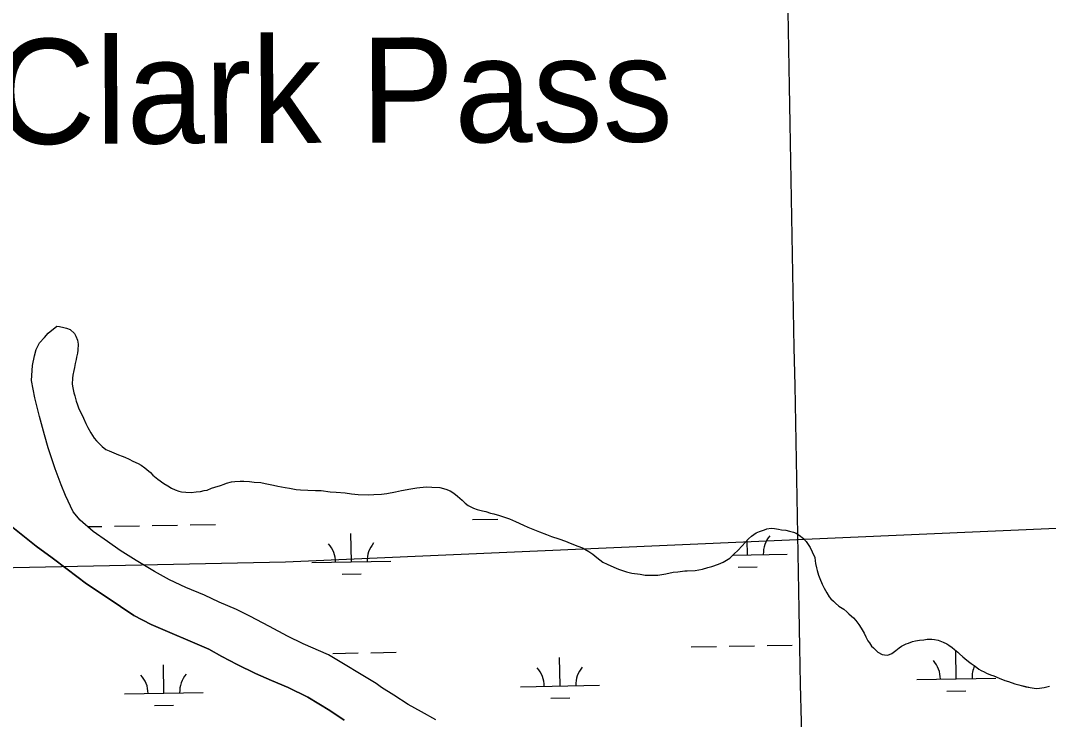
# Model space of a CAD drawing. Extents: x 3957609 to 3995875, y 234277 to 260273.
# Drawn here: x 3966061 to 3967363, y 247423 to 248308 of the extents above; entities that cross this region are included whole.
import ezdxf

# ---------------------------------------------------------------- set-up
doc = ezdxf.new("R2010")
doc.units = 0
for name, color, linetype in [('V-GRID-MAJR', 7, 'Continuous'), ('V-RIVR-IDEN', 7, 'Continuous'), ('V-TOPO-SHOR', 7, 'Continuous'), ('V-UTIL-LINE', 7, 'Continuous'), ('V-WETL-SWMP', 7, 'Continuous')]:
    doc.layers.add(name, color=color, linetype=linetype)

msp = doc.modelspace()

# ---------------------------------------------------------------- linework, layer by layer
at = {"layer": 'V-GRID-MAJR'}
msp.add_spline([(3967193.104, 239799.451), (3967136.284, 242827.44), (3967022.571, 248887.277), (3966908.859, 254947.105), (3966851.966, 257978.948)], degree=3, dxfattribs=at)
at = {"layer": 'V-TOPO-SHOR'}
for points in [[(3966587.115, 247422.164), (3966568.79, 247432.254), (3966552.141, 247441.458), (3966533.793, 247453.367), (3966518.352, 247463.191), (3966511.62, 247467.963), (3966451.101, 247504.54), (3966418.925, 247518.405), (3966399.387, 247528.178), (3966376.335, 247540.335), (3966351.599, 247553.383), (3966334.66, 247561.671), (3966312.851, 247571.264), (3966294.087, 247579.833), (3966270.302, 247589.858), (3966250.01, 247599.318), (3966230.917, 247610.158), (3966207.389, 247623.826), (3966187.511, 247636.628), (3966171.142, 247647.958), (3966153.087, 247660.782), (3966136.68, 247674.993), (3966127.906, 247685.504), (3966118.097, 247706.166), (3966112.471, 247719.75), (3966104.938, 247740.136), (3966096.273, 247766.578), (3966091.669, 247783.208), (3966085.015, 247806.487), (3966079.266, 247829.929), (3966075.207, 247851.875), (3966076.19, 247870.696), (3966078.615, 247883.318), (3966080.948, 247891.082), (3966085.24, 247899.628), (3966091.376, 247906.53), (3966096.167, 247911.746), (3966106.957, 247920.884)], [(3966106.957, 247920.884), (3966110.285, 247920.321), (3966116.034, 247919.185), (3966119.368, 247918.017), (3966123.917, 247916.262), (3966129.412, 247911.197), (3966130.962, 247907.896), (3966133.137, 247902.792), (3966134.102, 247897.973), (3966133.897, 247890.123), (3966133.336, 247886.494), (3966132.193, 247881.35), (3966131.626, 247878.325), (3966130.477, 247873.479), (3966129.334, 247868.335), (3966128.476, 247864.401), (3966127.337, 247858.652), (3966126.782, 247854.722), (3966126.573, 247847.173), (3966127.233, 247842.653), (3966128.818, 247836.333), (3966129.77, 247832.421), (3966131.667, 247825.503), (3966133.231, 247820.993), (3966135.101, 247816.187), (3966138.81, 247808.988), (3966140.983, 247804.185), (3966143.785, 247797.277), (3966146.257, 247792.477), (3966149.963, 247785.579), (3966154.571, 247778.997), (3966157.332, 247775.409), (3966161.916, 247770.936), (3966164.664, 247768.253), (3966169.235, 247764.688), (3966173.184, 247762.621), (3966179.25, 247760.282), (3966185.316, 247757.941), (3966189.869, 247755.883)], [(3966189.869, 247755.883), (3966193.203, 247754.718), (3966198.669, 247752.068), (3966203.226, 247749.709), (3966210.203, 247746.776), (3966213.851, 247744.707), (3966218.422, 247741.142), (3966221.164, 247739.061), (3966225.739, 247735.192), (3966228.797, 247731.909), (3966235.197, 247726.857), (3966242.81, 247721.518), (3966247.676, 247718.558), (3966252.54, 247715.599), (3966256.791, 247713.539), (3966261.643, 247711.786), (3966264.973, 247710.921), (3966270.412, 247710.385), (3966277.06, 247709.863), (3966283.688, 247710.85), (3966289.117, 247711.216), (3966293.629, 247712.48), (3966297.544, 247713.131), (3966302.951, 247715.31), (3966307.162, 247716.57), (3966314.377, 247719.072), (3966318.885, 247720.635)], [(3966318.885, 247720.635), (3966321.887, 247721.88), (3966328.207, 247723.465), (3966332.727, 247724.125), (3966339.362, 247724.508), (3966343.889, 247724.563), (3966351.141, 247724.049), (3966356.885, 247723.214), (3966365.341, 247722.714), (3966370.789, 247721.571), (3966377.447, 247720.144), (3966381.684, 247719.292), (3966387.134, 247717.848), (3966396.207, 247716.449), (3966401.654, 247715.308), (3966410.426, 247713.907), (3966415.863, 247713.371), (3966424.926, 247712.877), (3966434.59, 247712.392), (3966441.834, 247712.48), (3966453.323, 247710.809), (3966460.876, 247710.299), (3966472.355, 247709.533), (3966480.218, 247708.421), (3966488.678, 247707.618), (3966501.361, 247707.17), (3966508.601, 247707.561), (3966518.255, 247707.981), (3966524.887, 247708.665), (3966536.028, 247710.913), (3966543.855, 247712.519), (3966555.299, 247714.772), (3966563.131, 247716.074), (3966574.891, 247717.125), (3966582.136, 247716.912), (3966592.102, 247716.429), (3966599.981, 247714.11), (3966605.136, 247712.06), (3966610.002, 247709.103), (3966614.577, 247705.234), (3966620.371, 247700.475), (3966624.342, 247696.6), (3966628.3, 247693.63), (3966634.68, 247690.386), (3966639.532, 247688.635), (3966646.192, 247686.907), (3966650.431, 247685.752), (3966656.489, 247684.015), (3966660.731, 247682.858), (3966667.999, 247680.834), (3966672.846, 247679.384), (3966680.424, 247676.761), (3966688.014, 247673.23), (3966698.029, 247668.825), (3966703.495, 247666.177), (3966712.291, 247662.66), (3966718.355, 247660.319), (3966727.454, 247656.809), (3966733.523, 247654.167), (3966742.917, 247651.263), (3966751.404, 247648.349), (3966757.468, 247646.008), (3966767.173, 247642.203), (3966772.938, 247639.86), (3966780.844, 247635.127)], [(3966470.848, 247421.748), (3966452.951, 247434.12), (3966424.838, 247450.614), (3966400.262, 247463.056), (3966379.067, 247472.051), (3966358.788, 247480.601), (3966335.59, 247491.998), (3966316.046, 247502.378), (3966299.549, 247511.733), (3966226.505, 247543), (3966204.526, 247554.106), (3966170.72, 247577.208), (3966144.569, 247594.482), (3966120.222, 247612.996), (3966101.239, 247627.175), (3966080.729, 247642.246), (3966051.317, 247665.702)], [(3966780.844, 247635.127), (3966786.015, 247631.869), (3966791.196, 247627.705), (3966798.815, 247621.762), (3966804.281, 247619.114), (3966812.778, 247615.292), (3966818.543, 247612.947), (3966828.849, 247609.451), (3966835.511, 247607.723), (3966846.089, 247606.643), (3966852.139, 247605.511), (3966861.498, 247605.325), (3966868.138, 247605.404), (3966878.38, 247607.039), (3966887.714, 247608.964), (3966893.742, 247609.642), (3966902.481, 247610.957), (3966905.497, 247610.993), (3966915.756, 247611.419), (3966924.789, 247613.039), (3966931.71, 247614.936), (3966936.821, 247616.507), (3966945.239, 247619.327), (3966951.245, 247621.815), (3966959.331, 247627.046), (3966964.109, 247631.33), (3966970.675, 247637.445), (3966974.245, 247641.715), (3966979.606, 247647.515), (3966983.184, 247651.181), (3966987.065, 247654.548), (3966992.748, 247658.845), (3966997.254, 247660.711), (3967003.566, 247662.902), (3967006.572, 247663.842), (3967011.692, 247664.811), (3967015.921, 247664.561)], [(3967015.921, 247664.561), (3967021.369, 247663.42), (3967024.996, 247662.861), (3967030.438, 247662.324), (3967034.98, 247661.171), (3967040.129, 247659.726), (3967043.463, 247658.558), (3967047.415, 247656.193), (3967052.902, 247651.732), (3967056.271, 247647.849), (3967061.19, 247640.364), (3967063.974, 247634.963), (3967067.08, 247627.758), (3967067.736, 247623.539), (3967068.082, 247619.923), (3967069.352, 247614.807), (3967069.999, 247611.192), (3967071.881, 247605.48), (3967073.446, 247600.973), (3967076.55, 247593.766), (3967079.024, 247588.965), (3967082.418, 247582.971), (3967085.498, 247577.877), (3967087.64, 247575.489), (3967091.001, 247572.208), (3967093.444, 247569.824), (3967097.714, 247566.255), (3967103.801, 247562.104), (3967107.766, 247558.831), (3967110.209, 247556.447), (3967113.568, 247553.469), (3967116.007, 247551.386), (3967119.065, 247548.103), (3967123.052, 247543.02), (3967125.827, 247538.226), (3967129.526, 247531.93), (3967131.695, 247527.431), (3967134.474, 247522.333), (3967136.317, 247519.638), (3967139.084, 247515.446), (3967141.525, 247513.363), (3967144.278, 247510.379), (3967147.022, 247507.997), (3967152.492, 247505.046), (3967155.517, 247504.481), (3967159.75, 247503.928), (3967164.856, 247506.103), (3967169.941, 247509.787), (3967174.125, 247513.158), (3967177.117, 247515.309), (3967182.817, 247518.395), (3967185.821, 247519.337), (3967190.931, 247521.211), (3967194.542, 247522.161), (3967199.963, 247523.132), (3967205.39, 247523.503), (3967209.308, 247524.152), (3967215.343, 247524.228), (3967218.669, 247523.665), (3967223.511, 247522.819), (3967229.577, 247520.478), (3967234.431, 247518.424), (3967236.868, 247516.642), (3967241.13, 247513.677), (3967244.175, 247511.299)], [(3967244.175, 247511.299), (3967248.144, 247507.725), (3967250.583, 247505.642), (3967254.552, 247502.068), (3967256.995, 247499.683), (3967261.874, 247495.82), (3967265.222, 247493.444), (3967270.094, 247489.883), (3967274.969, 247486.319), (3967278.008, 247484.546), (3967281.651, 247482.778), (3967284.689, 247481.308), (3967289.843, 247479.258), (3967293.786, 247477.796), (3967300.765, 247474.863), (3967307.743, 247471.93), (3967312.59, 247470.48), (3967320.469, 247467.861), (3967325.62, 247466.415), (3967334.402, 247464.107), (3967340.15, 247462.968), (3967347.406, 247461.85), (3967351.931, 247462.208), (3967357.655, 247463.183), (3967361.267, 247463.83), (3967364.577, 247464.776)]]:
    msp.add_lwpolyline(points, dxfattribs=at)
at = {"layer": 'V-UTIL-LINE'}
msp.add_lwpolyline([(3961767.682, 245361.868), (3961943.705, 245468.964), (3965208.639, 247597.169), (3966396.749, 247622.307), (3967484.854, 247669.667), (3969697.646, 247716.332), (3970569.601, 248052.102), (3971717.759, 248552.062), (3975420.027, 250066.441), (3979384.42, 251663.69), (3984441.626, 253334.756), (3993476.194, 256555.397)], dxfattribs=at)
at = {"layer": 'V-WETL-SWMP'}
for p, q in [((3966633.784, 247675.62), (3966665.779, 247676.202)), ((3966146.193, 247666.754), (3966163.954, 247667.077)), ((3966179.951, 247667.368), (3966211.946, 247667.95)), ((3966227.943, 247668.24), (3966259.938, 247668.822)), ((3966275.935, 247669.113), (3966307.93, 247669.695)), ((3966480.14, 247622.076), (3966479.486, 247658.07)), ((3966981.965, 247631.2), (3966981.631, 247649.591)), ((3966963.592, 247630.866), (3967031.957, 247632.109)), ((3966430.148, 247621.167), (3966530.132, 247622.985)), ((3966468.423, 247606.429), (3966492.419, 247606.865)), ((3966970.248, 247615.554), (3966994.244, 247615.99)), ((3966910.668, 247514.453), (3966942.663, 247515.035)), ((3966958.66, 247515.326), (3966990.655, 247515.907)), ((3967006.652, 247516.198), (3967038.647, 247516.78)), ((3966456.835, 247506.201), (3966488.83, 247506.783)), ((3966504.827, 247507.074), (3966536.822, 247507.655)), ((3966744.476, 247464.993), (3966743.821, 247500.987)), ((3967246.301, 247474.118), (3967245.649, 247509.972)), ((3966242.651, 247455.869), (3966241.996, 247491.863)), ((3967196.309, 247473.209), (3967296.292, 247475.027)), ((3966694.484, 247464.084), (3966794.467, 247465.902)), ((3966192.659, 247454.96), (3966292.642, 247456.778)), ((3966732.758, 247449.347), (3966756.754, 247449.783)), ((3967234.583, 247458.472), (3967258.579, 247458.908)), ((3966230.933, 247440.222), (3966254.929, 247440.658))]:
    msp.add_line(p, q, dxfattribs=at)
for points in [[(3966136.681, 247674.993), (3966127.906, 247685.504), (3966118.097, 247706.167), (3966112.47, 247719.75), (3966104.939, 247740.137), (3966096.273, 247766.577), (3966091.67, 247783.207), (3966085.015, 247806.487), (3966079.267, 247829.929), (3966075.207, 247851.875), (3966076.19, 247870.697), (3966078.615, 247883.317), (3966080.947, 247891.082), (3966085.241, 247899.629), (3966091.377, 247906.531), (3966096.167, 247911.747), (3966106.958, 247920.884), (3966110.285, 247920.321), (3966116.034, 247919.184), (3966119.368, 247918.017), (3966123.917, 247916.262), (3966129.412, 247911.198), (3966130.962, 247907.896), (3966133.137, 247902.792), (3966134.102, 247897.974), (3966133.896, 247890.123), (3966133.336, 247886.495), (3966132.192, 247881.349), (3966131.625, 247878.324), (3966130.477, 247873.48), (3966129.333, 247868.335), (3966128.475, 247864.401), (3966127.338, 247858.652), (3966126.782, 247854.721), (3966126.573, 247847.172), (3966127.232, 247842.653), (3966128.818, 247836.333), (3966129.771, 247832.421), (3966131.667, 247825.502), (3966133.231, 247820.993), (3966135.101, 247816.187), (3966138.811, 247808.988), (3966140.983, 247804.185), (3966143.784, 247797.277), (3966146.257, 247792.477), (3966149.964, 247785.58), (3966154.572, 247778.996), (3966157.332, 247775.408), (3966161.915, 247770.936), (3966164.664, 247768.253), (3966169.235, 247764.687), (3966173.184, 247762.622), (3966179.25, 247760.282), (3966185.315, 247757.941), (3966189.868, 247755.884), (3966193.203, 247754.717), (3966198.668, 247752.067), (3966203.225, 247749.708), (3966210.203, 247746.775), (3966213.85, 247744.707), (3966218.422, 247741.141), (3966221.164, 247739.061), (3966225.739, 247735.193), (3966228.797, 247731.91), (3966235.198, 247726.857), (3966242.809, 247721.517), (3966247.675, 247718.558), (3966252.54, 247715.599), (3966256.791, 247713.538), (3966261.642, 247711.786), (3966264.973, 247710.922), (3966270.413, 247710.384), (3966277.06, 247709.862), (3966283.688, 247710.849), (3966289.117, 247711.217), (3966293.629, 247712.479), (3966297.545, 247713.131), (3966302.951, 247715.31), (3966307.162, 247716.569), (3966314.376, 247719.072), (3966318.884, 247720.636), (3966321.887, 247721.88), (3966328.207, 247723.466), (3966332.726, 247724.125), (3966339.362, 247724.508), (3966343.889, 247724.564), (3966351.14, 247724.049), (3966356.885, 247723.213), (3966365.342, 247722.713), (3966370.79, 247721.572), (3966377.448, 247720.144), (3966381.684, 247719.291), (3966387.135, 247717.848), (3966396.207, 247716.45), (3966401.654, 247715.309), (3966410.425, 247713.907), (3966415.864, 247713.37), (3966424.926, 247712.877), (3966434.591, 247712.391), (3966441.834, 247712.48), (3966453.324, 247710.809)], [(3966453.324, 247710.809), (3966460.877, 247710.298), (3966472.356, 247709.532), (3966480.217, 247708.421), (3966488.679, 247707.619), (3966501.362, 247707.17), (3966508.601, 247707.561), (3966518.255, 247707.981), (3966524.887, 247708.665), (3966536.028, 247710.914), (3966543.856, 247712.519), (3966555.299, 247714.772), (3966563.131, 247716.075), (3966574.89, 247717.124), (3966582.137, 247716.911), (3966592.103, 247716.429), (3966599.98, 247714.111), (3966605.136, 247712.061), (3966610.002, 247709.102), (3966614.577, 247705.234), (3966620.37, 247700.475), (3966624.341, 247696.6), (3966628.301, 247693.63), (3966634.68, 247690.387), (3966639.531, 247688.636), (3966646.192, 247686.906), (3966650.432, 247685.751), (3966656.49, 247684.014), (3966660.73, 247682.858), (3966667.999, 247680.834), (3966672.846, 247679.384), (3966680.424, 247676.76), (3966688.014, 247673.231), (3966698.028, 247668.825), (3966703.494, 247666.176), (3966712.29, 247662.661), (3966718.356, 247660.32), (3966727.454, 247656.81), (3966733.523, 247654.167), (3966742.916, 247651.263), (3966751.403, 247648.349), (3966757.468, 247646.008), (3966767.174, 247642.203), (3966772.938, 247639.859), (3966780.843, 247635.126)], [(3966587.116, 247422.164), (3966568.789, 247432.255), (3966552.142, 247441.457), (3966533.793, 247453.368), (3966518.352, 247463.191), (3966511.619, 247467.963), (3966451.101, 247504.54), (3966418.925, 247518.406), (3966399.388, 247528.179), (3966376.334, 247540.336), (3966351.6, 247553.383), (3966334.661, 247561.671), (3966312.851, 247571.264), (3966294.088, 247579.833), (3966270.302, 247589.858), (3966250.011, 247599.318), (3966230.917, 247610.158), (3966207.389, 247623.826), (3966187.512, 247636.629), (3966171.142, 247647.958), (3966153.086, 247660.783), (3966136.681, 247674.993)], [(3966051.317, 247665.702), (3966080.729, 247642.245), (3966101.24, 247627.175), (3966120.223, 247612.996), (3966144.569, 247594.483), (3966170.719, 247577.207), (3966204.526, 247554.107), (3966226.506, 247542.999), (3966299.549, 247511.733), (3966316.046, 247502.378), (3966335.59, 247491.998), (3966358.787, 247480.601), (3966379.067, 247472.051), (3966400.262, 247463.056), (3966424.837, 247450.615), (3966452.95, 247434.12), (3966470.849, 247421.748)], [(3966780.843, 247635.126), (3966786.014, 247631.869), (3966791.197, 247627.706), (3966798.815, 247621.762), (3966804.281, 247619.113), (3966812.779, 247615.293), (3966818.543, 247612.948), (3966828.848, 247609.452), (3966835.51, 247607.722), (3966846.088, 247606.644), (3966852.138, 247605.511), (3966861.498, 247605.324), (3966868.137, 247605.405), (3966878.38, 247607.039), (3966887.714, 247608.964), (3966893.742, 247609.642), (3966902.48, 247610.956), (3966905.498, 247610.993), (3966915.755, 247611.42), (3966924.79, 247613.04), (3966931.71, 247614.935), (3966936.822, 247616.507), (3966945.239, 247619.326), (3966951.245, 247621.814), (3966959.331, 247627.045), (3966964.108, 247631.329), (3966970.674, 247637.446), (3966974.244, 247641.715), (3966979.606, 247647.516), (3966983.184, 247651.182), (3966987.066, 247654.549), (3966992.749, 247658.845), (3966997.254, 247660.711), (3967003.566, 247662.901), (3967006.573, 247663.843), (3967011.692, 247664.811), (3967015.921, 247664.561), (3967021.368, 247663.42), (3967024.997, 247662.861), (3967030.437, 247662.324), (3967034.979, 247661.172), (3967040.128, 247659.726), (3967043.462, 247658.559), (3967047.415, 247656.193), (3967052.903, 247651.732), (3967056.27, 247647.849), (3967061.191, 247640.363), (3967063.974, 247634.964), (3967067.08, 247627.758), (3967067.736, 247623.54), (3967068.082, 247619.922), (3967069.352, 247614.806), (3967069.999, 247611.192), (3967071.88, 247605.48), (3967073.445, 247600.972), (3967076.551, 247593.765), (3967079.025, 247588.966), (3967082.418, 247582.971), (3967085.499, 247577.877), (3967087.641, 247575.489), (3967091.001, 247572.209), (3967093.445, 247569.824), (3967097.715, 247566.255), (3967103.802, 247562.103), (3967107.766, 247558.831), (3967110.21, 247556.446), (3967113.567, 247553.469), (3967116.007, 247551.386), (3967119.065, 247548.103), (3967123.052, 247543.02), (3967125.827, 247538.225), (3967129.526, 247531.931), (3967131.694, 247527.43), (3967134.473, 247522.333), (3967136.317, 247519.639), (3967139.084, 247515.447), (3967141.525, 247513.364), (3967144.278, 247510.379), (3967147.023, 247507.998), (3967152.493, 247505.046), (3967155.518, 247504.48), (3967159.751, 247503.928), (3967164.855, 247506.103), (3967169.942, 247509.787), (3967174.126, 247513.159), (3967177.118, 247515.308), (3967182.816, 247518.396), (3967185.822, 247519.338), (3967190.931, 247521.212), (3967194.541, 247522.162), (3967199.963, 247523.133), (3967205.391, 247523.502), (3967209.307, 247524.153), (3967215.343, 247524.227), (3967218.67, 247523.664), (3967223.51, 247522.818), (3967229.576, 247520.477), (3967234.43, 247518.423), (3967236.867, 247516.642), (3967241.129, 247513.676), (3967244.176, 247511.298)], [(3967244.176, 247511.298), (3967248.144, 247507.725), (3967250.584, 247505.642), (3967254.552, 247502.068), (3967256.996, 247499.683), (3967261.873, 247495.819), (3967265.222, 247493.445), (3967270.095, 247489.882), (3967274.968, 247486.32), (3967278.008, 247484.546), (3967281.652, 247482.779), (3967284.688, 247481.307), (3967289.844, 247479.257), (3967293.786, 247477.796), (3967300.765, 247474.863), (3967307.743, 247471.93), (3967312.59, 247470.48), (3967320.47, 247467.86), (3967325.619, 247466.414), (3967334.401, 247464.106), (3967340.15, 247462.969), (3967347.407, 247461.85), (3967351.931, 247462.208), (3967357.654, 247463.183), (3967361.268, 247463.831), (3967364.577, 247464.777)]]:
    msp.add_lwpolyline(points, dxfattribs=at)
for centre, start, end in [((3966424.898, 247621.546), 0.269879, 41.813537), ((3966535.365, 247623.555), 140.269876, 181.813534), ((3967037.19, 247632.68), 140.269876, 181.813534), ((3966689.233, 247464.464), 0.269879, 41.813537), ((3966799.701, 247466.472), 140.269876, 181.813534), ((3967191.058, 247473.589), 0.269879, 41.813537), ((3967301.526, 247475.597), 155.315563, 181.813534), ((3966187.408, 247455.339), 0.269879, 41.813537), ((3966297.876, 247457.348), 140.269876, 181.813534)]:
    msp.add_arc(centre, 35.246, start, end, dxfattribs=at)

# ---------------------------------------------------------------- texts
at = {"layer": 'V-RIVR-IDEN'}
msp.add_text('Adolf Clark Pass', height=132.99974, rotation=0.219461, dxfattribs=at).set_placement((3965572.959, 248149.584))

doc.saveas('drawing.dxf')
